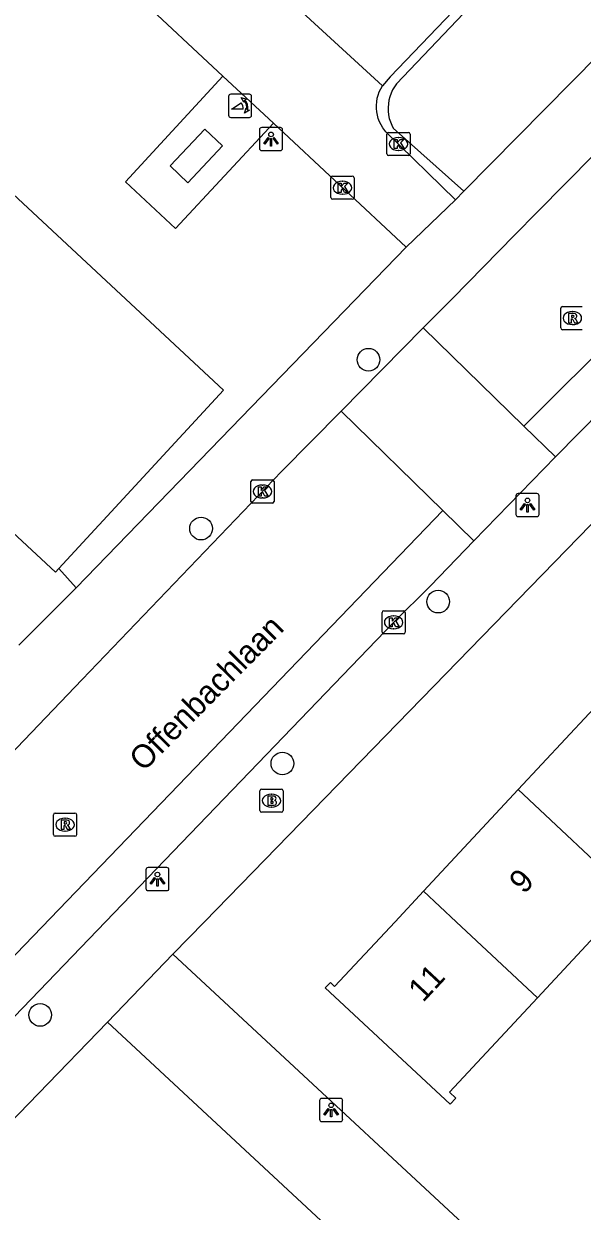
# Model space of a CAD drawing. Extents: x 159222 to 160346, y 381249 to 382166.
# Drawn here: x 159869.5 to 159893.6, y 381737.5 to 381788.8 of the extents above; entities that cross this region are included whole.
import ezdxf

# ---------------------------------------------------------------- set-up
doc = ezdxf.new("R2010")
doc.units = 0
for name, color, linetype in [('IMGEO_Boom', 7, 'Continuous'), ('IMGEO_Brandkraan', 7, 'Continuous'), ('IMGEO_Kolk', 7, 'Continuous'), ('IMGEO_Lichtpunt', 7, 'Continuous'), ('IMGEO_Openbare_ruimte_label', 7, 'Continuous'), ('IMGEO_Pand', 7, 'Continuous'), ('IMGEO_Pand_nummerreeks', 7, 'Continuous'), ('IMGEO_Poller', 7, 'Continuous'), ('IMGEO_Rijbaan_lokaal_gesloten', 7, 'Continuous'), ('IMGEO_Rijbaan_lokaal_open', 7, 'Continuous'), ('IMGEO_Rioolput', 7, 'Continuous'), ('IMGEO_Voetpad_open', 7, 'Continuous')]:
    doc.layers.add(name, color=color, linetype=linetype)

msp = doc.modelspace()

# ---------------------------------------------------------------- linework, layer by layer
at = {"layer": 'IMGEO_Boom'}
for centre in [(159884.356, 381774.269), (159877.129, 381766.976), (159887.363, 381763.821), (159880.639, 381756.831), (159870.186, 381745.974)]:
    msp.add_circle(centre, 0.489, dxfattribs=at)
at = {"layer": 'IMGEO_Brandkraan'}
for p, q in [((159879.67, 381754.8), (159879.67, 381755.652)), ((159879.745, 381755.726), (159880.597, 381755.726)), ((159880.671, 381755.652), (159880.671, 381754.8)), ((159880.158, 381755.506), (159880.183, 381755.506)), ((159880.597, 381754.726), (159879.745, 381754.726)), ((159880.181, 381754.946), (159880.156, 381754.946))]:
    msp.add_line(p, q, dxfattribs=at)
for points in [[(159879.67, 381754.8), (159879.67, 381755.652)], [(159879.745, 381755.726), (159880.597, 381755.726)], [(159880.671, 381755.652), (159880.671, 381754.8)], [(159880.018, 381755.426), (159880.018, 381755.026), (159880.231, 381755.026)], [(159880.249, 381755.426), (159880.018, 381755.426)], [(159880.197, 381755.345), (159880.143, 381755.345), (159880.143, 381755.269)], [(159880.143, 381755.269), (159880.196, 381755.269)], [(159880.205, 381755.193), (159880.143, 381755.193), (159880.143, 381755.112)], [(159880.143, 381755.112), (159880.205, 381755.112)], [(159880.597, 381754.726), (159879.745, 381754.726)]]:
    msp.add_lwpolyline(points, dxfattribs=at)
for centre, radius, start, end in [((159879.747, 381755.65), 0.0765, 91.552, 178.448), ((159879.747, 381755.65), 0.0765, 91.552, 178.448), ((159880.595, 381755.65), 0.0765, 1.552, 88.448), ((159880.595, 381755.65), 0.0765, 1.552, 88.448), ((159880.198, 381755.307), 0.0379, 267.8285, 90.9355), ((159880.206, 381755.152), 0.0404, 269.8759, 90.5077), ((159880.253, 381755.281), 0.145, 59.4692, 91.5367), ((159880.278, 381755.328), 0.0922, 285.5137, 58.1501), ((159880.283, 381755.136), 0.105, 301.3115, 78.989), ((159879.747, 381754.802), 0.0765, 181.552, 268.448), ((159879.747, 381754.802), 0.0765, 181.552, 268.448), ((159880.237, 381755.277), 0.251, 268.6676, 293.5347), ((159880.595, 381754.802), 0.0765, 271.552, 358.448), ((159880.595, 381754.802), 0.0765, 271.552, 358.448)]:
    msp.add_arc(centre, radius, start, end, dxfattribs=at)
for centre, major_axis, ratio, start_param, end_param in [((159880.157, 381755.226), (-0.387, 0.002), 0.722429, 4.712389, 7.853982), ((159880.182, 381755.226), (-0.39, 0.002), 0.717154, 1.570796, 4.712389)]:
    msp.add_ellipse(centre, major_axis=major_axis, ratio=ratio, start_param=start_param, end_param=end_param, dxfattribs=at)
at = {"layer": 'IMGEO_Kolk'}
for p, q in [((159885.15, 381783.158), (159885.15, 381784.01)), ((159885.225, 381784.084), (159886.077, 381784.084)), ((159885.638, 381783.864), (159885.663, 381783.864)), ((159886.151, 381784.01), (159886.151, 381783.158)), ((159885.661, 381783.304), (159885.636, 381783.304)), ((159886.077, 381783.084), (159885.225, 381783.084)), ((159882.731, 381781.269), (159882.731, 381782.121)), ((159882.806, 381782.195), (159883.658, 381782.195)), ((159883.219, 381781.975), (159883.244, 381781.975)), ((159883.732, 381782.121), (159883.732, 381781.269)), ((159883.242, 381781.415), (159883.217, 381781.415)), ((159883.658, 381781.195), (159882.806, 381781.195)), ((159879.283, 381768.151), (159879.283, 381769.003)), ((159879.358, 381769.077), (159880.21, 381769.077)), ((159880.284, 381769.003), (159880.284, 381768.151)), ((159879.771, 381768.857), (159879.796, 381768.857)), ((159880.21, 381768.077), (159879.358, 381768.077)), ((159879.794, 381768.297), (159879.769, 381768.297)), ((159884.941, 381762.5), (159884.941, 381763.352)), ((159885.016, 381763.426), (159885.868, 381763.426)), ((159885.942, 381763.352), (159885.942, 381762.5)), ((159885.429, 381763.206), (159885.454, 381763.206)), ((159885.868, 381762.426), (159885.016, 381762.426)), ((159885.452, 381762.646), (159885.427, 381762.646))]:
    msp.add_line(p, q, dxfattribs=at)
for points in [[(159885.15, 381783.158), (159885.15, 381784.01)], [(159885.225, 381784.084), (159886.077, 381784.084)], [(159885.471, 381783.784), (159885.594, 381783.784), (159885.594, 381783.633), (159885.724, 381783.784), (159885.888, 381783.784), (159885.742, 381783.633), (159885.895, 381783.384), (159885.743, 381783.384), (159885.658, 381783.548), (159885.594, 381783.481), (159885.594, 381783.384), (159885.471, 381783.384), (159885.471, 381783.784)], [(159886.151, 381784.01), (159886.151, 381783.158)], [(159886.077, 381783.084), (159885.225, 381783.084)], [(159882.731, 381781.269), (159882.731, 381782.121)], [(159882.806, 381782.195), (159883.658, 381782.195)], [(159883.052, 381781.895), (159883.175, 381781.895), (159883.175, 381781.744), (159883.305, 381781.895), (159883.469, 381781.895), (159883.323, 381781.744), (159883.476, 381781.495), (159883.324, 381781.495), (159883.239, 381781.659), (159883.175, 381781.592), (159883.175, 381781.495), (159883.052, 381781.495), (159883.052, 381781.895)], [(159883.732, 381782.121), (159883.732, 381781.269)], [(159883.658, 381781.195), (159882.806, 381781.195)], [(159879.283, 381768.151), (159879.283, 381769.003)], [(159879.358, 381769.077), (159880.21, 381769.077)], [(159880.284, 381769.003), (159880.284, 381768.151)], [(159879.604, 381768.777), (159879.727, 381768.777), (159879.727, 381768.626), (159879.857, 381768.777), (159880.021, 381768.777), (159879.875, 381768.626), (159880.028, 381768.377), (159879.876, 381768.377), (159879.791, 381768.541), (159879.727, 381768.474), (159879.727, 381768.377), (159879.604, 381768.377), (159879.604, 381768.777)], [(159880.21, 381768.077), (159879.358, 381768.077)], [(159884.941, 381762.5), (159884.941, 381763.352)], [(159885.016, 381763.426), (159885.868, 381763.426)], [(159885.942, 381763.352), (159885.942, 381762.5)], [(159885.262, 381763.126), (159885.385, 381763.126), (159885.385, 381762.975), (159885.515, 381763.126), (159885.679, 381763.126), (159885.533, 381762.975), (159885.686, 381762.726), (159885.534, 381762.726), (159885.449, 381762.89), (159885.385, 381762.823), (159885.385, 381762.726), (159885.262, 381762.726), (159885.262, 381763.126)], [(159885.868, 381762.426), (159885.016, 381762.426)]]:
    msp.add_lwpolyline(points, dxfattribs=at)
for centre, start, end in [((159885.227, 381784.008), 91.552, 178.448), ((159885.227, 381784.008), 91.552, 178.448), ((159886.075, 381784.008), 1.552, 88.448), ((159886.075, 381784.008), 1.552, 88.448), ((159885.227, 381783.16), 181.552, 268.448), ((159885.227, 381783.16), 181.552, 268.448), ((159886.075, 381783.16), 271.552, 358.448), ((159886.075, 381783.16), 271.552, 358.448), ((159882.808, 381782.119), 91.552, 178.448), ((159882.808, 381782.119), 91.552, 178.448), ((159883.656, 381782.119), 1.552, 88.448), ((159883.656, 381782.119), 1.552, 88.448), ((159882.808, 381781.271), 181.552, 268.448), ((159882.808, 381781.271), 181.552, 268.448), ((159883.656, 381781.271), 271.552, 358.448), ((159883.656, 381781.271), 271.552, 358.448), ((159879.36, 381769.001), 91.552, 178.448), ((159879.36, 381769.001), 91.552, 178.448), ((159880.208, 381769.001), 1.552, 88.448), ((159880.208, 381769.001), 1.552, 88.448), ((159879.36, 381768.153), 181.552, 268.448), ((159879.36, 381768.153), 181.552, 268.448), ((159880.208, 381768.153), 271.552, 358.448), ((159880.208, 381768.153), 271.552, 358.448), ((159885.018, 381763.35), 91.552, 178.448), ((159885.018, 381763.35), 91.552, 178.448), ((159885.866, 381763.35), 1.552, 88.448), ((159885.866, 381763.35), 1.552, 88.448), ((159885.018, 381762.502), 181.552, 268.448), ((159885.018, 381762.502), 181.552, 268.448), ((159885.866, 381762.502), 271.552, 358.448), ((159885.866, 381762.502), 271.552, 358.448)]:
    msp.add_arc(centre, 0.0765, start, end, dxfattribs=at)
for centre, major_axis, ratio, start_param, end_param in [((159885.637, 381783.584), (-0.387, 0.002), 0.722429, 4.712389, 7.853982), ((159885.662, 381783.584), (-0.39, 0.002), 0.717154, 1.570796, 4.712389), ((159883.218, 381781.695), (-0.387, 0.002), 0.722429, 4.712389, 7.853982), ((159883.243, 381781.695), (-0.39, 0.002), 0.717154, 1.570796, 4.712389), ((159879.77, 381768.577), (-0.387, 0.002), 0.722429, 4.712389, 7.853982), ((159879.795, 381768.577), (-0.39, 0.002), 0.717154, 1.570796, 4.712389), ((159885.428, 381762.926), (-0.387, 0.002), 0.722429, 4.712389, 7.853982), ((159885.453, 381762.926), (-0.39, 0.002), 0.717154, 1.570796, 4.712389)]:
    msp.add_ellipse(centre, major_axis=major_axis, ratio=ratio, start_param=start_param, end_param=end_param, dxfattribs=at)
at = {"layer": 'IMGEO_Lichtpunt'}
for p, q in [((159880.555, 381784.295), (159879.747, 381784.295)), ((159880.555, 381784.295), (159879.747, 381784.295)), ((159879.653, 381784.2), (159879.653, 381783.393)), ((159879.653, 381784.2), (159879.653, 381783.393)), ((159880.649, 381783.393), (159880.649, 381784.2)), ((159880.649, 381783.393), (159880.649, 381784.2)), ((159879.747, 381783.299), (159880.555, 381783.299)), ((159879.747, 381783.299), (159880.555, 381783.299)), ((159891.623, 381768.491), (159890.815, 381768.491)), ((159891.623, 381768.491), (159890.815, 381768.491)), ((159890.721, 381768.396), (159890.721, 381767.589)), ((159890.721, 381768.396), (159890.721, 381767.589)), ((159891.717, 381767.589), (159891.717, 381768.396)), ((159891.717, 381767.589), (159891.717, 381768.396)), ((159890.815, 381767.495), (159891.623, 381767.495)), ((159890.815, 381767.495), (159891.623, 381767.495)), ((159874.75, 381752.242), (159874.75, 381751.435)), ((159874.75, 381752.242), (159874.75, 381751.435)), ((159875.652, 381752.337), (159874.844, 381752.337)), ((159875.652, 381752.337), (159874.844, 381752.337)), ((159875.746, 381751.435), (159875.746, 381752.242)), ((159875.746, 381751.435), (159875.746, 381752.242)), ((159874.844, 381751.341), (159875.652, 381751.341)), ((159874.844, 381751.341), (159875.652, 381751.341)), ((159882.246, 381742.273), (159882.246, 381741.466)), ((159882.246, 381742.273), (159882.246, 381741.466)), ((159883.148, 381742.368), (159882.34, 381742.368)), ((159883.148, 381742.368), (159882.34, 381742.368)), ((159883.242, 381741.466), (159883.242, 381742.273)), ((159883.242, 381741.466), (159883.242, 381742.273)), ((159882.34, 381741.372), (159883.148, 381741.372)), ((159882.34, 381741.372), (159883.148, 381741.372))]:
    msp.add_line(p, q, dxfattribs=at)
for points in [[(159880.027, 381783.864), (159880.066, 381783.836), (159879.878, 381783.574), (159879.84, 381783.601), (159880.027, 381783.864)], [(159880.129, 381783.816), (159880.176, 381783.816), (159880.176, 381783.494), (159880.129, 381783.494), (159880.129, 381783.816)], [(159880.239, 381783.836), (159880.277, 381783.863), (159880.464, 381783.601), (159880.425, 381783.573), (159880.239, 381783.836)], [(159891.095, 381768.06), (159891.134, 381768.032), (159890.946, 381767.77), (159890.908, 381767.797), (159891.095, 381768.06)], [(159891.197, 381768.012), (159891.244, 381768.012), (159891.244, 381767.69), (159891.197, 381767.69), (159891.197, 381768.012)], [(159891.307, 381768.032), (159891.345, 381768.059), (159891.532, 381767.797), (159891.493, 381767.769), (159891.307, 381768.032)], [(159875.124, 381751.906), (159875.163, 381751.878), (159874.975, 381751.616), (159874.937, 381751.643), (159875.124, 381751.906)], [(159875.226, 381751.858), (159875.273, 381751.858), (159875.273, 381751.536), (159875.226, 381751.536), (159875.226, 381751.858)], [(159875.336, 381751.878), (159875.374, 381751.905), (159875.561, 381751.643), (159875.522, 381751.615), (159875.336, 381751.878)], [(159882.62, 381741.937), (159882.659, 381741.909), (159882.471, 381741.647), (159882.433, 381741.674), (159882.62, 381741.937)], [(159882.722, 381741.889), (159882.769, 381741.889), (159882.769, 381741.567), (159882.722, 381741.567), (159882.722, 381741.889)], [(159882.832, 381741.909), (159882.87, 381741.936), (159883.057, 381741.674), (159883.018, 381741.646), (159882.832, 381741.909)]]:
    msp.add_lwpolyline(points, dxfattribs=at)
for centre in [(159880.152, 381783.998), (159891.22, 381768.194), (159875.249, 381752.04), (159882.745, 381742.071)]:
    msp.add_circle(centre, 0.0994, dxfattribs=at)
for centre, start, end in [((159879.747, 381784.2), 90, 180), ((159879.747, 381784.2), 90, 180), ((159880.555, 381784.2), 0, 90), ((159880.555, 381784.2), 0, 90), ((159879.747, 381783.393), 180, 270), ((159879.747, 381783.393), 180, 270), ((159880.555, 381783.393), 270, 0), ((159880.555, 381783.393), 270, 360), ((159890.815, 381768.396), 90, 180), ((159890.815, 381768.396), 90, 180), ((159891.623, 381768.396), 0, 90), ((159891.623, 381768.396), 0, 90), ((159890.815, 381767.589), 180, 270), ((159890.815, 381767.589), 180, 270), ((159891.623, 381767.589), 270, 0), ((159891.623, 381767.589), 270, 360), ((159874.844, 381752.242), 90, 180), ((159874.844, 381752.242), 90, 180), ((159875.652, 381752.242), 0, 90), ((159875.652, 381752.242), 0, 90), ((159874.844, 381751.435), 180, 270), ((159874.844, 381751.435), 180, 270), ((159875.652, 381751.435), 270, 0), ((159875.652, 381751.435), 270, 360), ((159882.34, 381742.273), 90, 180), ((159882.34, 381742.273), 90, 180), ((159883.148, 381742.273), 0, 90), ((159883.148, 381742.273), 0, 90), ((159882.34, 381741.466), 180, 270), ((159882.34, 381741.466), 180, 270), ((159883.148, 381741.466), 270, 0), ((159883.148, 381741.466), 270, 360)]:
    msp.add_arc(centre, 0.0946, start, end, dxfattribs=at)
at = {"layer": 'IMGEO_Pand'}
for points in [[(159867.103, 381783.184), (159878.104, 381772.948), (159870.993, 381765.25)], [(159870.993, 381765.25), (159870.855, 381765.1), (159866.115, 381769.484), (159865.123, 381768.411), (159863.465, 381769.945), (159864.456, 381771.017), (159859.793, 381775.329)], [(159894.904, 381760.086), (159890.819, 381755.704)], [(159890.819, 381755.704), (159886.735, 381751.321)], [(159895.723, 381751.1), (159890.819, 381755.704)], [(159886.735, 381751.321), (159885.503, 381750), (159882.896, 381747.203), (159882.714, 381747.377), (159882.491, 381747.139), (159887.875, 381742.121), (159888.124, 381742.386), (159887.855, 381742.638), (159891.644, 381746.714)], [(159886.735, 381751.321), (159888.143, 381750), (159891.644, 381746.714)], [(159891.644, 381746.714), (159894.7, 381750), (159895.723, 381751.1)]]:
    msp.add_lwpolyline(points, dxfattribs=at)
at = {"layer": 'IMGEO_Poller'}
for p, q in [((159878.316, 381785.634), (159878.316, 381784.827)), ((159878.316, 381785.634), (159878.316, 381784.827)), ((159879.218, 381785.729), (159878.41, 381785.729)), ((159879.218, 381785.729), (159878.41, 381785.729)), ((159879.312, 381784.827), (159879.312, 381785.634)), ((159879.312, 381784.827), (159879.312, 381785.634)), ((159878.41, 381784.732), (159879.218, 381784.732)), ((159878.41, 381784.732), (159879.218, 381784.732))]:
    msp.add_line(p, q, dxfattribs=at)
for points in [[(159878.951, 381785.085), (159878.438, 381785.085), (159878.868, 381785.36)], [(159878.995, 381785.458), (159878.983, 381785.385), (159878.858, 381785.59)], [(159878.858, 381785.59), (159879.089, 381785.524), (159879.018, 381785.492)], [(159879.011, 381784.913), (159879.077, 381785.144), (159879.107, 381785.076)], [(159879.143, 381785.049), (159879.215, 381785.038), (159879.011, 381784.913)]]:
    msp.add_lwpolyline(points, dxfattribs=at)
for centre, radius, start, end in [((159878.41, 381785.634), 0.0946, 90, 180), ((159878.41, 381785.634), 0.0946, 90, 180), ((159878.623, 381785.135), 0.332, 351.3247, 42.4854), ((159878.637, 381785.145), 0.476, 351.7527, 41.1691), ((159878.637, 381785.145), 0.516, 349.3569, 42.2912), ((159879.218, 381785.634), 0.0946, 0, 90), ((159879.218, 381785.634), 0.0946, 0, 90), ((159878.41, 381784.827), 0.0946, 180, 270), ((159878.41, 381784.827), 0.0946, 180, 270), ((159879.218, 381784.827), 0.0946, 270, 0), ((159879.218, 381784.827), 0.0946, 270, 0)]:
    msp.add_arc(centre, radius, start, end, dxfattribs=at)
at = {"layer": 'IMGEO_Rijbaan_lokaal_gesloten'}
for points in [[(159934.469, 381823.293), (159923.198, 381812.347), (159919.105, 381808.256), (159902.612, 381791.773), (159891.655, 381780.649), (159890.66, 381779.639), (159887.975, 381776.913), (159886.721, 381775.64)], [(159891.064, 381771.401), (159938.048, 381818.271)], [(159867.295, 381755.549), (159872.007, 381760.464), (159880.608, 381769.436), (159883.179, 381772.041)], [(159887.563, 381767.762), (159845.193, 381723.719)]]:
    msp.add_lwpolyline(points, dxfattribs=at)
at = {"layer": 'IMGEO_Rijbaan_lokaal_open'}
for points in [[(159884.961, 381786.098), (159859.685, 381809.285)], [(159870.673, 381793.433), (159878.074, 381786.517)], [(159878.074, 381786.517), (159880.254, 381784.48)], [(159888.113, 381781.173), (159885.105, 381784.115), (159885.062, 381784.166), (159884.975, 381784.285), (159884.898, 381784.411), (159884.834, 381784.544), (159884.781, 381784.682), (159884.741, 381784.824), (159884.713, 381784.969), (159884.699, 381785.116), (159884.698, 381785.263), (159884.71, 381785.41), (159884.735, 381785.556), (159884.773, 381785.698), (159884.824, 381785.837), (159884.886, 381785.971), (159884.961, 381786.098)], [(159880.254, 381784.48), (159885.976, 381779.132)], [(159885.976, 381779.132), (159888.113, 381781.173)], [(159886.721, 381775.64), (159883.179, 381772.041)], [(159886.721, 381775.64), (159891.064, 381771.401)], [(159883.179, 381772.041), (159887.563, 381767.762)], [(159891.064, 381771.401), (159892.43, 381770.068)], [(159892.43, 381770.068), (159888.904, 381766.453)], [(159887.563, 381767.762), (159888.904, 381766.453)]]:
    msp.add_lwpolyline(points, dxfattribs=at)
at = {"layer": 'IMGEO_Rioolput'}
for p, q in [((159892.654, 381775.639), (159892.654, 381776.491)), ((159892.729, 381776.565), (159893.581, 381776.565)), ((159893.142, 381776.345), (159893.167, 381776.345)), ((159893.165, 381775.785), (159893.14, 381775.785)), ((159893.581, 381775.565), (159892.729, 381775.565)), ((159870.761, 381753.764), (159870.761, 381754.616)), ((159870.836, 381754.69), (159871.688, 381754.69)), ((159871.762, 381754.616), (159871.762, 381753.764)), ((159871.249, 381754.47), (159871.274, 381754.47)), ((159871.688, 381753.69), (159870.836, 381753.69)), ((159871.272, 381753.91), (159871.247, 381753.91))]:
    msp.add_line(p, q, dxfattribs=at)
for points in [[(159892.654, 381775.639), (159892.654, 381776.491)], [(159892.729, 381776.565), (159893.581, 381776.565)], [(159893.243, 381776.263), (159892.991, 381776.265), (159892.991, 381775.865)], [(159893.169, 381776.184), (159893.115, 381776.184), (159893.115, 381776.103)], [(159893.115, 381776.103), (159893.167, 381776.103)], [(159892.991, 381775.865), (159893.115, 381775.865), (159893.115, 381776.027), (159893.126, 381776.027)], [(159893.173, 381775.998), (159893.244, 381775.865), (159893.384, 381775.865), (159893.319, 381775.991)], [(159893.581, 381775.565), (159892.729, 381775.565)], [(159870.761, 381753.764), (159870.761, 381754.616)], [(159870.836, 381754.69), (159871.688, 381754.69)], [(159871.762, 381754.616), (159871.762, 381753.764)], [(159871.35, 381754.388), (159871.098, 381754.39), (159871.098, 381753.99)], [(159871.098, 381753.99), (159871.222, 381753.99), (159871.222, 381754.152), (159871.233, 381754.152)], [(159871.276, 381754.309), (159871.222, 381754.309), (159871.222, 381754.228)], [(159871.222, 381754.228), (159871.274, 381754.228)], [(159871.28, 381754.123), (159871.351, 381753.99), (159871.491, 381753.99), (159871.426, 381754.116)], [(159871.688, 381753.69), (159870.836, 381753.69)]]:
    msp.add_lwpolyline(points, dxfattribs=at)
for centre, radius, start, end in [((159892.731, 381776.489), 0.0765, 91.552, 178.448), ((159892.731, 381776.489), 0.0765, 91.552, 178.448), ((159893.151, 381776.292), 0.19, 274.7715, 282.9687), ((159893.175, 381776.088), 0.0964, 77.0061, 93.1865), ((159893.189, 381776.145), 0.0378, 276.6634, 79.6772), ((159893.242, 381776.153), 0.109, 350.3612, 89.416), ((159893.24, 381776.153), 0.112, 277.5842, 350.9817), ((159892.731, 381775.641), 0.0765, 181.552, 268.448), ((159892.731, 381775.641), 0.0765, 181.552, 268.448), ((159893.125, 381775.974), 0.0533, 26.0293, 88.6989), ((159893.224, 381775.938), 0.108, 29.5134, 73.7905), ((159870.838, 381754.614), 0.0765, 91.552, 178.448), ((159870.838, 381754.614), 0.0765, 91.552, 178.448), ((159871.686, 381754.614), 0.0765, 1.552, 88.448), ((159871.686, 381754.614), 0.0765, 1.552, 88.448), ((159871.232, 381754.099), 0.0533, 26.0293, 88.6989), ((159871.258, 381754.417), 0.19, 274.7715, 282.9687), ((159871.282, 381754.213), 0.0964, 77.0061, 93.1865), ((159871.296, 381754.27), 0.0378, 276.6634, 79.6772), ((159871.349, 381754.278), 0.109, 350.3612, 89.416), ((159871.347, 381754.278), 0.112, 277.5842, 350.9817), ((159871.331, 381754.063), 0.108, 29.5134, 73.7905), ((159870.838, 381753.766), 0.0765, 181.552, 268.448), ((159870.838, 381753.766), 0.0765, 181.552, 268.448), ((159871.686, 381753.766), 0.0765, 271.552, 358.448), ((159871.686, 381753.766), 0.0765, 271.552, 358.448)]:
    msp.add_arc(centre, radius, start, end, dxfattribs=at)
for centre, major_axis, ratio, start_param, end_param in [((159893.141, 381776.065), (-0.387, 0.002), 0.722429, 4.712389, 7.853982), ((159893.166, 381776.065), (-0.39, 0.002), 0.717154, 1.570796, 4.712389), ((159871.248, 381754.19), (-0.387, 0.002), 0.722429, 4.712389, 7.853982), ((159871.273, 381754.19), (-0.39, 0.002), 0.717154, 1.570796, 4.712389)]:
    msp.add_ellipse(centre, major_axis=major_axis, ratio=ratio, start_param=start_param, end_param=end_param, dxfattribs=at)
at = {"layer": 'IMGEO_Voetpad_open'}
for points in [[(159857.487, 381819.613), (159889.337, 381790.147), (159885.563, 381786.183), (159885.473, 381786.053), (159885.395, 381785.916), (159885.33, 381785.772), (159885.278, 381785.623), (159885.239, 381785.47), (159885.214, 381785.314), (159885.203, 381785.157), (159885.207, 381784.999), (159885.224, 381784.842), (159885.255, 381784.687), (159885.3, 381784.536), (159885.359, 381784.389), (159885.416, 381784.273), (159888.474, 381781.541)], [(159938.048, 381818.271), (159937.994, 381818.172), (159937.921, 381818.005), (159937.863, 381817.831), (159937.821, 381817.653), (159937.805, 381817.557), (159937.6, 381815.605), (159937.25, 381814.837), (159937.113, 381814.643), (159932.204, 381809.976), (159930.045, 381807.864), (159919.787, 381797.674), (159906.442, 381784.248), (159903.797, 381781.572), (159903.384, 381781.145), (159895.459, 381773.149), (159892.43, 381770.068)], [(159859.685, 381809.285), (159863.597, 381813.276), (159888.672, 381790.031), (159885.291, 381786.48), (159884.961, 381786.098)], [(159888.474, 381781.541), (159914.045, 381807.475), (159914.692, 381808.131)], [(159880.254, 381784.48), (159876.033, 381779.938), (159873.874, 381781.948), (159878.074, 381786.517)], [(159876.56, 381781.911), (159875.798, 381782.637), (159877.288, 381784.228), (159878.05, 381783.502), (159876.56, 381781.911)], [(159888.474, 381781.541), (159888.113, 381781.173)], [(159871.741, 381764.412), (159885.976, 381779.132)], [(159875.91, 381748.598), (159877.274, 381750), (159903.837, 381777.301)], [(159888.904, 381766.453), (159887.03, 381764.51), (159885.44, 381762.927), (159873.006, 381750), (159852.249, 381728.402), (159848.501, 381724.456), (159848.449, 381724.401), (159848.392, 381724.351), (159848.332, 381724.306), (159848.267, 381724.267), (159848.2, 381724.234), (159848.129, 381724.207), (159848.057, 381724.186), (159847.982, 381724.172), (159847.907, 381724.165), (159847.832, 381724.164), (159846.226, 381724.109), (159846.014, 381724.072), (159845.806, 381724.016), (159845.604, 381723.942), (159845.41, 381723.85), (159845.224, 381723.741), (159845.193, 381723.719)], [(159871.741, 381764.412), (159870.993, 381765.25)], [(159869.262, 381761.943), (159871.741, 381764.412)], [(159873.098, 381745.66), (159875.91, 381748.598)], [(159892.641, 381733.048), (159875.91, 381748.598)], [(159847.595, 381718.827), (159847.748, 381719.025), (159847.917, 381719.209), (159864.152, 381736.426), (159873.098, 381745.66)], [(159873.098, 381745.66), (159917.923, 381703.96)]]:
    msp.add_lwpolyline(points, dxfattribs=at)

# ---------------------------------------------------------------- texts
at = {"layer": 'IMGEO_Openbare_ruimte_label'}
msp.add_text('Offenbachlaan', height=1, rotation=45.2431, dxfattribs=at).set_placement((159874.645, 381756.443))
at = {"layer": 'IMGEO_Pand_nummerreeks'}
for s, p in [('9', (159891.064, 381751.156)), ('11', (159886.711, 381746.484))]:
    msp.add_text(s, height=1, rotation=47.0128, dxfattribs=at).set_placement(p)

doc.saveas('drawing.dxf')
